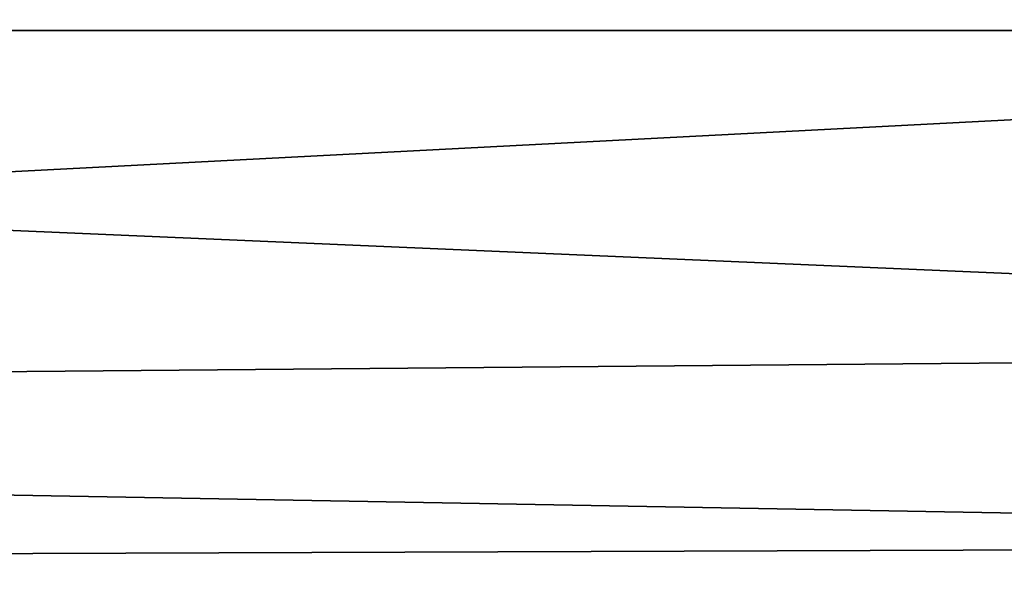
# Model space of a CAD drawing. Extents: x -252 to 252, y -10 to 1339.
# Tile 520 of 656: x -115 to -95, y 1225 to 1236. Entities that reach past the tile are written whole.
import ezdxf

# ---------------------------------------------------------------- set-up
doc = ezdxf.new("R2010")
doc.units = 0
doc.header["$LTSCALE"] = 52.148148
doc.layers.add('133', color=7, linetype='CONTINUOUS')
doc.layers.add('134', color=7, linetype='CONTINUOUS')

msp = doc.modelspace()

# ---------------------------------------------------------------- linework, layer by layer
at = {"layer": '133', "color": 7, "linetype": 'CONTINUOUS'}
for points in [[(-60, 1235.5, -11), (-210, 1243.278, -7.778), (-60, 1241.966, -8.899), (-60, 1235.5, -11)], [(-210, 1243.278, 7.778), (-210, 1235.5, 11), (-60, 1241.966, 8.899), (-210, 1243.278, 7.778)], [(-210, 1235.5, -11), (-210, 1243.278, -7.778), (-60, 1235.5, -11), (-210, 1235.5, -11)], [(-60, 1241.966, 8.899), (-210, 1235.5, 11), (-60, 1235.5, 11), (-60, 1241.966, 8.899)]]:
    msp.add_3dface(points, dxfattribs=at)
at = {"layer": '134', "color": 7, "linetype": 'CONTINUOUS'}
for points in [[(-210, 1227.722, -7.778), (-210, 1235.5, -11), (-60, 1229.034, -8.899), (-210, 1227.722, -7.778)], [(-210, 1235.5, -11), (-60, 1235.5, -11), (-60, 1229.034, -8.899), (-210, 1235.5, -11)], [(-210, 1235.5, 11), (-210, 1227.722, 7.778), (-60, 1235.5, 11), (-210, 1235.5, 11)], [(-60, 1235.5, 11), (-210, 1227.722, 7.778), (-60, 1229.034, 8.899), (-60, 1235.5, 11)], [(-60, 1229.034, 8.899), (-210, 1227.722, 7.778), (-60, 1225.038, 3.399), (-60, 1229.034, 8.899)], [(-60, 1225.038, -3.399), (-210, 1227.722, -7.778), (-60, 1229.034, -8.899), (-60, 1225.038, -3.399)], [(-210, 1227.722, 7.778), (-210, 1224.5), (-60, 1225.038, 3.399), (-210, 1227.722, 7.778)], [(-210, 1224.5), (-210, 1227.722, -7.778), (-60, 1225.038, -3.399), (-210, 1224.5)], [(-60, 1225.038, 3.399), (-210, 1224.5), (-60, 1225.038, -3.399), (-60, 1225.038, 3.399)]]:
    msp.add_3dface(points, dxfattribs=at)

doc.saveas('drawing.dxf')
